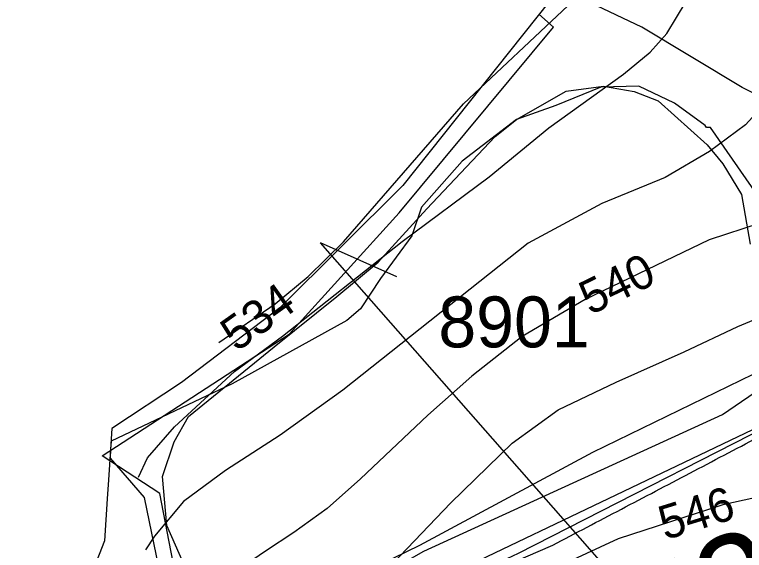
# Model space of a CAD drawing. Extents: x -709584 to -702006, y -1161789 to -1157496.
# Drawn here: x -708972.2 to -708757, y -1159087.6 to -1158929.8 of the extents above; entities that cross this region are included whole.
import ezdxf

# ---------------------------------------------------------------- set-up
doc = ezdxf.new("R2010")
doc.units = 0
for name, color, linetype in [('102_obvod PÚ', 7, 'Continuous'), ('103_hranice KÚ', 7, 'Continuous'), ('110_silnice II. třídy a III. třídy', 7, 'Continuous'), ('111_silnice II. třídy a III. třídy_popis', 7, 'Continuous'), ('120_vrstevnice hlavní', 7, 'Continuous'), ('121_vrstevnice hlavní_popis', 7, 'Continuous'), ('122_vrstevnice základní', 7, 'Continuous'), ('408_BPEJ_linie', 7, 'Continuous'), ('411_akumulovaný odtok', 7, 'Continuous'), ('419_LPIS PB', 7, 'Continuous'), ('419_LPIS PB_kod', 7, 'Continuous'), ('501_vodní tok', 7, 'Continuous')]:
    doc.layers.add(name, color=color, linetype=linetype)

msp = doc.modelspace()

# ---------------------------------------------------------------- linework, layer by layer
at = {"layer": '102_obvod PÚ'}
for points in [[(-708566.99, -1158883.81), (-708618.46, -1158935.49), (-708713.84, -1159027.25), (-708730.82, -1159041.16), (-708823.75, -1159088.51), (-708948.99, -1159147.38), (-708959.12, -1159160.01), (-708963.66, -1159168.86), (-708969.72, -1159155.32)], [(-708969.72, -1159155.32), (-708952.69, -1159140.67), (-708911.73, -1159119.98), (-708921.57, -1159110.99), (-708929.37, -1159070.83), (-708946.34, -1159059.75), (-708891.17, -1159023.93), (-708858.83, -1158988.12), (-708813.27, -1158933.42), (-708817.66, -1158929.62)]]:
    msp.add_lwpolyline(points, dxfattribs=at)
at = {"layer": '103_hranice KÚ'}
msp.add_lwpolyline([(-708814.34, -1158925.66), (-708857.71, -1158980.06), (-708894, -1159016.14), (-708922.98, -1159038.15), (-708943.51, -1159051.63), (-708943.84, -1159057.82), (-708944.45, -1159066.77), (-708944.84, -1159072.41), (-708945.68, -1159084.8), (-708965.86, -1159136.57)], dxfattribs=at)
msp.add_lwpolyline([(-708814.34, -1158925.66), (-708857.71, -1158980.06), (-708894, -1159016.14), (-708922.98, -1159038.15), (-708943.51, -1159051.63), (-708943.84, -1159057.82), (-708944.45, -1159066.77), (-708944.84, -1159072.41), (-708945.68, -1159084.8), (-708965.86, -1159136.57)], dxfattribs=at)
at = {"layer": '110_silnice II. třídy a III. třídy'}
msp.add_lwpolyline([(-708972.15, -1159182), (-708960.19, -1159156.17), (-708949.18, -1159143.25), (-708851.52, -1159087.76), (-708763.44, -1159047.57), (-708704.41, -1159007.15), (-708617.29, -1158919.6)], dxfattribs=at)
at = {"layer": '120_vrstevnice hlavní'}
msp.add_lwpolyline([(-708710.07, -1158927.01), (-708713.5, -1158939.58), (-708718.5, -1158955.3), (-708721.36, -1158961.58), (-708728.07, -1158970.73), (-708733.5, -1158976.3), (-708740.73, -1158985.01), (-708752.4, -1158991.21), (-708767.38, -1158996.07), (-708803.96, -1159013.66), (-708822.49, -1159024.61), (-708837.38, -1159036.21), (-708850.36, -1159047.79), (-708870.15, -1159066.51), (-708880.06, -1159075.28), (-708889.82, -1159082.32), (-708898.22, -1159087.79), (-708905.41, -1159092.72), (-708910.22, -1159099.11), (-708912.5, -1159109.85), (-708912.25, -1159115.72), (-708909.05, -1159122.94)], dxfattribs=at)
at = {"layer": '122_vrstevnice základní'}
for points in [[(-708735.5, -1158924.44), (-708739.07, -1158933.58), (-708742.65, -1158940.44), (-708748.32, -1158953.08), (-708756.67, -1158962.18), (-708767.29, -1158970.1), (-708780.33, -1158977.71), (-708799.08, -1158985.39), (-708820.72, -1158997.08), (-708875.38, -1159040.41), (-708893.88, -1159053.62), (-708910.01, -1159064.03), (-708922.34, -1159073.19), (-708930.93, -1159083.42), (-708933.52, -1159087.42)], [(-708935.61, -1159066), (-708933.01, -1159060.28), (-708924.99, -1159051.18), (-708907.37, -1159034.87), (-708893.23, -1159024.44), (-708857.94, -1158996.59), (-708832.22, -1158977.58), (-708814.65, -1158963.16), (-708792.65, -1158947.3), (-708784.79, -1158940.87), (-708779.93, -1158935.3), (-708774.22, -1158925.87)], [(-708911.98, -1159026.37), (-708895.37, -1159014.98), (-708885.6, -1159006.89), (-708875.18, -1158996.71), (-708839.79, -1158956.01), (-708809.08, -1158927.15)], [(-708942.94, -1159309.64), (-708949.74, -1159281.96), (-708953.8, -1159267.89), (-708958.8, -1159245.03), (-708959.8, -1159222.17), (-708959.37, -1159213.03), (-708958.23, -1159203.88), (-708955.8, -1159194.74), (-708950.51, -1159181.02), (-708941.51, -1159166.17), (-708932.63, -1159152.19), (-708923.26, -1159141.7), (-708911.46, -1159132.91), (-708885.95, -1159114.96), (-708857.2, -1159097.44), (-708860.73, -1159091.56), (-708843.52, -1159073.54), (-708825.48, -1159056.04), (-708811.96, -1159046.19), (-708794.79, -1159038.02), (-708774.77, -1159029.12), (-708758.98, -1159021.66), (-708742.65, -1159014.89)], [(-708735.93, -1159068.16), (-708763.36, -1159074.16), (-708794.22, -1159084.16), (-708818.22, -1159095.3), (-708831.94, -1159102.88), (-708845.65, -1159111.45), (-708855.94, -1159116.88), (-708862.8, -1159121.59), (-708876.51, -1159129.74), (-708886.8, -1159137.16), (-708903.94, -1159151.17), (-708914.23, -1159160.59), (-708921.08, -1159168.02), (-708927.23, -1159176.74), (-708933.23, -1159187.88), (-708935.8, -1159195.31), (-708937.51, -1159202.74), (-708939.66, -1159221.31), (-708939.66, -1159232.46), (-708937.66, -1159251.03), (-708932.16, -1159274.12), (-708920.33, -1159312.4)], [(-708930.83, -1159311.12), (-708937.37, -1159289.15), (-708943.37, -1159269.89), (-708949.8, -1159241.31), (-708950.94, -1159231.31), (-708950.51, -1159216.45), (-708948.23, -1159202.74), (-708943.8, -1159189.02), (-708937.37, -1159175.31), (-708930.94, -1159165.02), (-708919.94, -1159153.59), (-708909.23, -1159144.45), (-708881.08, -1159123.02), (-708871.65, -1159116.59), (-708829.37, -1159092.88), (-708813.51, -1159086.02)]]:
    msp.add_lwpolyline(points, dxfattribs=at)
msp.add_open_spline([(-708813.51, -1159086.02), (-708732.65, -1159043.59)], degree=1, dxfattribs=at)
at = {"layer": '408_BPEJ_linie'}
msp.add_lwpolyline([(-708750, -1158987.43), (-708767, -1158963), (-708768.16, -1158963), (-708768.6, -1158962.39), (-708777.61, -1158955.86), (-708788.13, -1158950.84), (-708799.3, -1158951.1), (-708812.6, -1158956.5), (-708824.2, -1158960.7), (-708840.2, -1158972.9), (-708852.2, -1158986.49), (-708855.1, -1158994.9), (-708864.3, -1159007.5), (-708870.2, -1159016.4), (-708874.26, -1159019.91), (-708908, -1159038.5), (-708943.71, -1159055.44), (-708943.84, -1159057.82), (-708944.02, -1159060.44), (-708934, -1159072), (-708925.5, -1159113), (-708914.5, -1159124), (-708886.5, -1159115), (-708750, -1159049.8)], dxfattribs=at)
at = {"layer": '411_akumulovaný odtok'}
msp.add_line((-708859.49, -1159007), (-708881.99, -1158997), dxfattribs=at)
msp.add_lwpolyline([(-708779.49, -1159129.5), (-708778.75, -1159129.04), (-708777.93, -1159127.7), (-708777.39, -1159125.63), (-708777.45, -1159123.03), (-708778.19, -1159120.01), (-708779.51, -1159116.71), (-708781.3, -1159113.29), (-708783.41, -1159109.89), (-708785.69, -1159106.67), (-708788, -1159103.78), (-708792.54, -1159098.57), (-708881.99, -1158997)], dxfattribs=at)
at = {"layer": '419_LPIS PB'}
for points in [[(-708922.2, -1159091.8), (-708927.3, -1159080.2), (-708928.6, -1159065.8), (-708925.1, -1159055.6), (-708920.9, -1159048.1), (-708895.6, -1159027.6), (-708877.2, -1159012.8), (-708865, -1159002.7), (-708850.6, -1158987), (-708844.1, -1158980), (-708830.5, -1158965.7), (-708824.2, -1158960.7), (-708809.6, -1158952.3), (-708798.6, -1158950.8), (-708789.5, -1158952.4), (-708782.4, -1158955.2), (-708768, -1158968.1), (-708763.4, -1158973.7), (-708757.9, -1158982.7), (-708755.3, -1158997.4)], [(-708747.3, -1159032.2), (-708801.8, -1159058.7), (-708852.8, -1159086.1), (-708896.1, -1159107.2)]]:
    msp.add_lwpolyline(points, dxfattribs=at)
at = {"layer": '501_vodní tok'}
msp.add_lwpolyline([(-708185.81, -1159173.32), (-708217.14, -1159164.55), (-708233.28, -1159155.57), (-708277.32, -1159131.2), (-708334.96, -1159111.76), (-708393.23, -1159099.23), (-708443.15, -1159088.8), (-708478.44, -1159076.03), (-708511.65, -1159062.24), (-708570.15, -1159043.37), (-708670.5, -1158995.39), (-708750.74, -1158954.75), (-708757.67, -1158951.28), (-708787.21, -1158933.49), (-708802.4, -1158926.32), (-708802.62, -1158926.21), (-708817.69, -1158916.84), (-708823.29, -1158912.63)], dxfattribs=at)

# ---------------------------------------------------------------- texts
at = {"layer": '111_silnice II. třídy a III. třídy_popis'}
msp.add_text('III/12853', height=30, rotation=24.3689, dxfattribs=at).set_placement((-708884.26, -1159170.94))
at = {"layer": '121_vrstevnice hlavní_popis'}
for s, rotation, p in [('540', 25.9091, (-708802.5, -1159018.4)), ('534', 35.4581, (-708906.76, -1159029.28)), ('546', 17.1722, (-708780.43, -1159084.61))]:
    msp.add_text(s, height=10, rotation=rotation, dxfattribs=at).set_placement(p)
at = {"layer": '419_LPIS PB_kod'}
msp.add_text('8901', height=15, dxfattribs=at).set_placement((-708847.24, -1159027.78))

doc.saveas('drawing.dxf')
